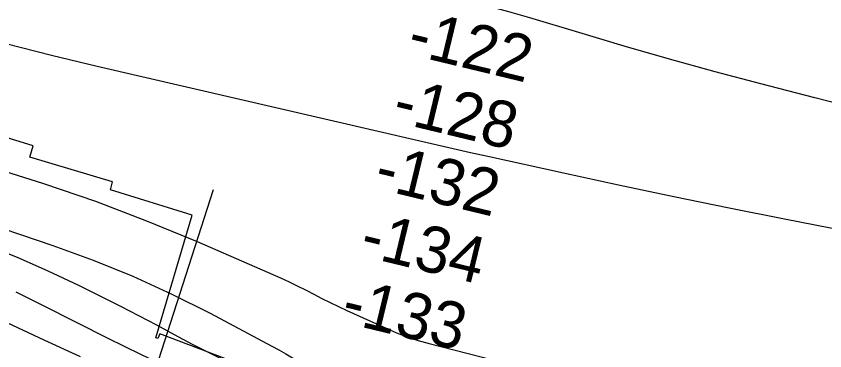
# Model space of a CAD drawing. Extents: x 3715084 to 3753216, y 488173 to 513963.
# Drawn here: x 3727006 to 3728178, y 498841 to 499326 of the extents above; entities that cross this region are included whole.
import ezdxf

# ---------------------------------------------------------------- set-up
doc = ezdxf.new("R2010")
doc.units = 0
for name, color, linetype in [('V-RIVR-RANG', 7, 'Continuous'), ('V-RRAP-RVMT', 7, 'Continuous'), ('V-TOPO-MAJR', 7, 'Continuous'), ('V-TOPO-MINR', 7, 'Continuous')]:
    doc.layers.add(name, color=color, linetype=linetype)

msp = doc.modelspace()

# ---------------------------------------------------------------- linework, layer by layer
at = {"layer": 'V-RIVR-RANG'}
msp.add_line((3727047.5, 498313.1), (3727292.4, 499074.7), dxfattribs=at)
at = {"layer": 'V-RRAP-RVMT'}
for p, q in [((3727031, 499137.7), (3726904.2, 499177.2)), ((3727026.2, 499121.4), (3727031, 499137.7)), ((3727146.1, 499085.6), (3727026.2, 499121.4)), ((3727142.8, 499073.9), (3727146.1, 499085.6)), ((3727261.4, 499037.5), (3727142.8, 499073.9)), ((3727208.8, 498859.7), (3727261.4, 499037.5)), ((3727214.5, 498865.3), (3727211.6, 498858.8)), ((3727336.4, 498818.9), (3727214.5, 498865.3)), ((3727211.6, 498858.8), (3727208.8, 498859.7))]:
    msp.add_line(p, q, dxfattribs=at)
at = {"layer": 'V-TOPO-MAJR'}
msp.add_lwpolyline([(3727006.1, 498926), (3727045.3, 498906.2), (3727092.2, 498882.6), (3727139.2, 498859.2), (3727186.3, 498836), (3727233.6, 498813.1), (3727382.4, 498741.2), (3727391.5, 498736.7), (3727400.6, 498732.1), (3727409.6, 498727.3), (3727418.6, 498722.4), (3727427.5, 498717.5), (3727436.6, 498712.8), (3727445.7, 498708.3), (3727454.9, 498703.9), (3727501.4, 498682.4), (3727514, 498677.2), (3727526.9, 498672.5), (3727540.1, 498668.9), (3727553.5, 498665.9), (3727998.6, 498583.4), (3728094.9, 498566.6), (3728191.4, 498551.2)], dxfattribs=at)
at = {"layer": 'V-TOPO-MINR'}
for points in [[(3728223.6, 499191.8), (3728163, 499207.1), (3728084.8, 499227.4), (3728018.6, 499245), (3727952.5, 499263.2), (3727886.7, 499282.2), (3727821.1, 499301.8), (3727750.3, 499323.4), (3727720, 499332.1), (3727689.6, 499340.2), (3727658.9, 499347.2), (3727628.1, 499353.7), (3726772.3, 499517.6)], [(3728563.1, 498944.6), (3728119.3, 499031.4), (3728039.1, 499047.4), (3727958.9, 499063.8), (3727878.9, 499080.8), (3727798.9, 499098.1), (3727689.5, 499122.2), (3727664.3, 499127.8), (3727639.2, 499133.5), (3727614.1, 499139.2), (3727588.9, 499145), (3727123.8, 499252.8), (3727057.4, 499268.8), (3726991.2, 499285.5)], [(3726723.8, 499107.1), (3727059.7, 498993.4), (3727118, 498972), (3727175.5, 498948.9), (3727231.7, 498922.9), (3727287.2, 498895.1), (3727376.6, 498847.6), (3727386.7, 498842.1), (3727396.8, 498836.5), (3727406.8, 498830.8), (3727416.8, 498824.9), (3727426.9, 498819.3), (3727437.1, 498814.1), (3727447.7, 498809.5), (3727458.4, 498805.2), (3727528.2, 498779.6), (3727539.6, 498775.7), (3727551.1, 498772.2), (3727562.8, 498769.1), (3727574.6, 498766.4), (3727889.6, 498700.9), (3728005.2, 498678.4), (3728121.1, 498657.8), (3728237.5, 498640.2)], [(3726970.5, 499106.9), (3727046.2, 499083.2), (3727121.2, 499057.7), (3727195.1, 499029.3), (3727268.4, 498999), (3727389.4, 498946.3), (3727401.6, 498940.8), (3727413.6, 498935.1), (3727425.5, 498929.1), (3727437.4, 498922.9), (3727449.2, 498916.7), (3727461.1, 498910.6), (3727473.1, 498904.8), (3727485.2, 498899.2), (3727542.1, 498873.4), (3727557.4, 498866.9), (3727572.9, 498861), (3727588.7, 498855.9), (3727604.6, 498851.4), (3727769.9, 498808.8)], [(3726962.6, 498994.2), (3727007.9, 498976.3), (3727052.4, 498956.7), (3727096.5, 498935.9), (3727131.3, 498918.7), (3727157.5, 498905.5), (3727183.6, 498892.1), (3727209.5, 498878.4), (3727235.3, 498864.4), (3727261.2, 498850.6), (3727287.3, 498837.2), (3727313.7, 498824.5), (3727340.4, 498812.2), (3727473.8, 498752.7), (3727506.8, 498738.9), (3727540.2, 498726.2), (3727574.1, 498715.1), (3727608.4, 498705.1), (3727643.2, 498696.6), (3727678.1, 498689.1), (3727713.3, 498683.1), (3727748.8, 498678.1), (3728547.3, 498582.6)], [(3726994, 498881.1), (3727046.4, 498856.8), (3727098.9, 498832.5)]]:
    msp.add_lwpolyline(points, dxfattribs=at)

# ---------------------------------------------------------------- texts
at = {"layer": 'V-RIVR-RANG'}
for s, p in [('-122', (3727570.5, 499271.3)), ('-128', (3727548.9, 499173.7)), ('-132', (3727522.6, 499077.1)), ('-134', (3727501.8, 498979.3)), ('-133', (3727474.7, 498883))]:
    msp.add_text(s, height=67, rotation=346.4376, dxfattribs=at).set_placement(p)

doc.saveas('drawing.dxf')
